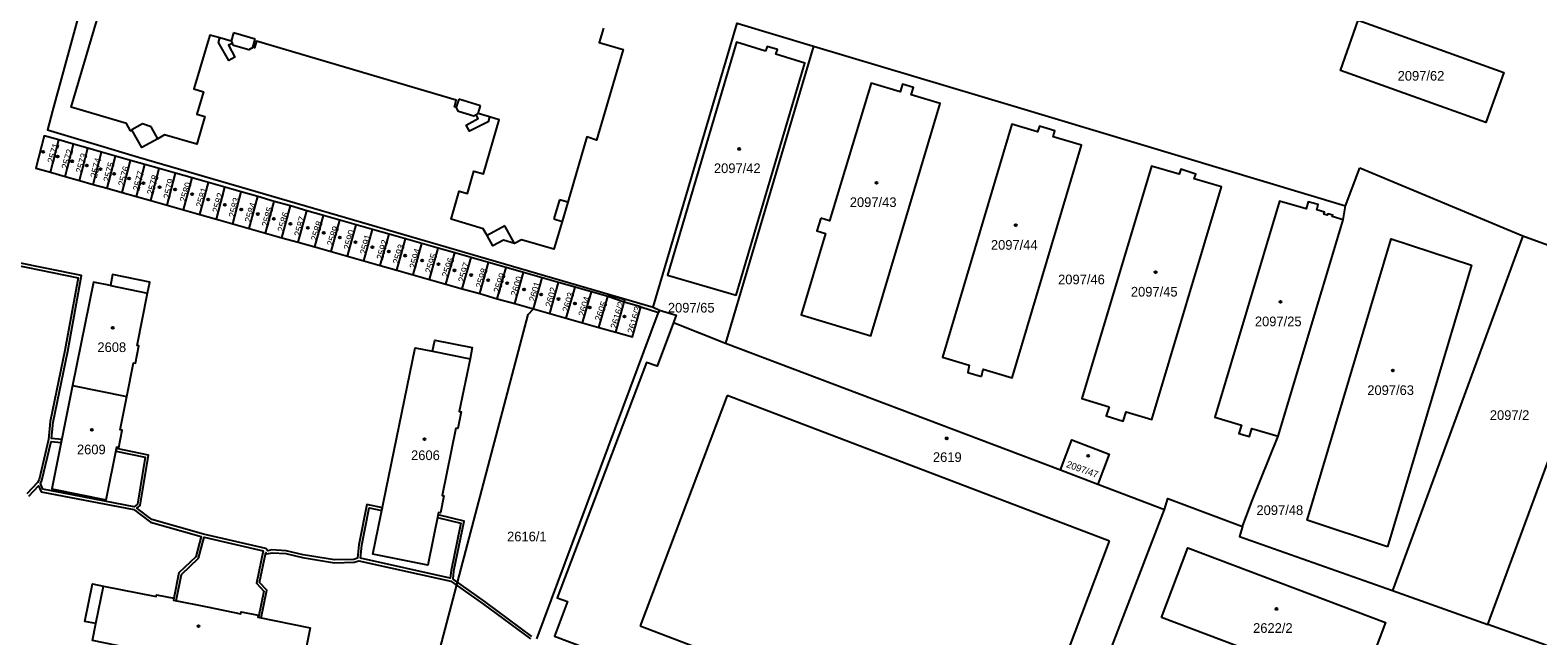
# Model space of a CAD drawing. Extents: x -756746 to -753363, y -1166406 to -1161727.
# Drawn here: x -755744.5 to -755479.3, y -1164930 to -1164823.5 of the extents above; entities that cross this region are included whole.
import ezdxf

# ---------------------------------------------------------------- set-up
doc = ezdxf.new("R2010")
doc.units = 0
for name, color, linetype in [('Hranice parcel', 7, 'Continuous'), ('Parcelní čísla', 7, 'Continuous'), ('Vnitřní kresba', 7, 'Continuous'), ('Věcná břemena k části', 7, 'Continuous'), ('Značky budov', 7, 'Continuous')]:
    doc.layers.add(name, color=color, linetype=linetype)

msp = doc.modelspace()

# ---------------------------------------------------------------- linework, layer by layer
at = {"layer": 'Hranice parcel'}
for p, q in [((-755606.68, -1164826.28), (-755622.15, -1164878.52)), ((-755740.92, -1164848.48), (-755739.45, -1164842.79)), ((-755736.85, -1164843.53), (-755739.45, -1164842.79)), ((-755738.32, -1164849.21), (-755736.85, -1164843.53)), ((-755734.35, -1164844.24), (-755736.85, -1164843.53)), ((-755735.82, -1164849.92), (-755734.35, -1164844.24)), ((-755731.91, -1164844.94), (-755734.35, -1164844.24)), ((-755733.38, -1164850.61), (-755731.91, -1164844.94)), ((-755729.48, -1164845.63), (-755731.91, -1164844.94)), ((-755730.96, -1164851.29), (-755729.48, -1164845.63)), ((-755726.82, -1164846.39), (-755729.48, -1164845.63)), ((-755728.3, -1164852.04), (-755726.82, -1164846.39)), ((-755724.28, -1164847.12), (-755726.82, -1164846.39)), ((-755725.77, -1164852.76), (-755724.28, -1164847.12)), ((-755721.78, -1164847.83), (-755724.28, -1164847.12)), ((-755723.27, -1164853.47), (-755721.78, -1164847.83)), ((-755718.89, -1164848.65), (-755721.78, -1164847.83)), ((-755513.12, -1164854.41), (-755510.61, -1164847.69)), ((-755510.61, -1164847.69), (-755481.92, -1164859.65)), ((-755740.92, -1164848.48), (-755738.32, -1164849.21)), ((-755738.32, -1164849.21), (-755735.82, -1164849.92)), ((-755735.82, -1164849.92), (-755733.38, -1164850.61)), ((-755733.38, -1164850.61), (-755730.96, -1164851.29)), ((-755720.38, -1164854.29), (-755718.89, -1164848.65)), ((-755716, -1164849.48), (-755718.89, -1164848.65)), ((-755717.5, -1164855.1), (-755716, -1164849.48)), ((-755713.12, -1164850.3), (-755716, -1164849.48)), ((-755714.61, -1164855.92), (-755713.12, -1164850.3)), ((-755710.23, -1164851.13), (-755713.12, -1164850.3)), ((-755730.96, -1164851.29), (-755728.3, -1164852.04)), ((-755728.3, -1164852.04), (-755725.77, -1164852.76)), ((-755725.77, -1164852.76), (-755723.27, -1164853.47)), ((-755711.73, -1164856.73), (-755710.23, -1164851.13)), ((-755707.34, -1164851.95), (-755710.23, -1164851.13)), ((-755708.85, -1164857.55), (-755707.34, -1164851.95)), ((-755704.45, -1164852.77), (-755707.34, -1164851.95)), ((-755705.96, -1164858.37), (-755704.45, -1164852.77)), ((-755701.57, -1164853.6), (-755704.45, -1164852.77)), ((-755723.27, -1164853.47), (-755720.38, -1164854.29)), ((-755720.38, -1164854.29), (-755717.5, -1164855.1)), ((-755717.5, -1164855.1), (-755714.61, -1164855.92)), ((-755714.61, -1164855.92), (-755711.73, -1164856.73)), ((-755703.08, -1164859.18), (-755701.57, -1164853.6)), ((-755698.68, -1164854.42), (-755701.57, -1164853.6)), ((-755700.19, -1164860), (-755698.68, -1164854.42)), ((-755695.79, -1164855.25), (-755698.68, -1164854.42)), ((-755697.31, -1164860.81), (-755695.79, -1164855.25)), ((-755692.9, -1164856.07), (-755695.79, -1164855.25)), ((-755513.55, -1164856.85), (-755513.12, -1164854.41)), ((-755711.73, -1164856.73), (-755708.85, -1164857.55)), ((-755708.85, -1164857.55), (-755705.96, -1164858.37)), ((-755705.96, -1164858.37), (-755703.08, -1164859.18)), ((-755694.42, -1164861.63), (-755692.9, -1164856.07)), ((-755690.02, -1164856.89), (-755692.9, -1164856.07)), ((-755691.54, -1164862.45), (-755690.02, -1164856.89)), ((-755687.13, -1164857.72), (-755690.02, -1164856.89)), ((-755688.66, -1164863.26), (-755687.13, -1164857.72)), ((-755684.24, -1164858.54), (-755687.13, -1164857.72)), ((-755685.77, -1164864.08), (-755684.24, -1164858.54)), ((-755681.35, -1164859.37), (-755684.24, -1164858.54)), ((-755524.96, -1164894.93), (-755513.55, -1164856.85)), ((-755703.08, -1164859.18), (-755700.19, -1164860)), ((-755700.19, -1164860), (-755697.31, -1164860.81)), ((-755697.31, -1164860.81), (-755694.42, -1164861.63)), ((-755682.89, -1164864.89), (-755681.35, -1164859.37)), ((-755678.47, -1164860.19), (-755681.35, -1164859.37)), ((-755680, -1164865.71), (-755678.47, -1164860.19)), ((-755675.58, -1164861.01), (-755678.47, -1164860.19)), ((-755677.12, -1164866.53), (-755675.58, -1164861.01)), ((-755672.69, -1164861.84), (-755675.58, -1164861.01)), ((-755481.92, -1164859.65), (-755504.86, -1164922.05)), ((-755481.92, -1164859.65), (-755465.13, -1164865.81)), ((-755694.42, -1164861.63), (-755691.54, -1164862.45)), ((-755691.54, -1164862.45), (-755688.66, -1164863.26)), ((-755688.66, -1164863.26), (-755685.77, -1164864.08)), ((-755674.24, -1164867.34), (-755672.69, -1164861.84)), ((-755669.8, -1164862.66), (-755672.69, -1164861.84)), ((-755671.35, -1164868.16), (-755669.8, -1164862.66)), ((-755666.92, -1164863.49), (-755669.8, -1164862.66)), ((-755668.47, -1164868.97), (-755666.92, -1164863.49)), ((-755663.84, -1164864.36), (-755666.92, -1164863.49)), ((-755685.77, -1164864.08), (-755682.89, -1164864.89)), ((-755682.89, -1164864.89), (-755680, -1164865.71)), ((-755680, -1164865.71), (-755677.12, -1164866.53)), ((-755677.12, -1164866.53), (-755674.24, -1164867.34)), ((-755665.39, -1164869.84), (-755663.84, -1164864.36)), ((-755660.76, -1164865.24), (-755663.84, -1164864.36)), ((-755662.32, -1164870.72), (-755660.76, -1164865.24)), ((-755657.68, -1164866.12), (-755660.76, -1164865.24)), ((-755659.24, -1164871.58), (-755657.68, -1164866.12)), ((-755654.4, -1164867.06), (-755657.68, -1164866.12)), ((-755488.09, -1164928.01), (-755465.13, -1164865.81)), ((-755674.24, -1164867.34), (-755671.35, -1164868.16)), ((-755671.35, -1164868.16), (-755668.47, -1164868.97)), ((-755668.47, -1164868.97), (-755665.39, -1164869.84)), ((-755655.97, -1164872.51), (-755654.4, -1164867.06)), ((-755651.52, -1164867.88), (-755654.4, -1164867.06)), ((-755653.09, -1164873.33), (-755651.52, -1164867.88)), ((-755648.63, -1164868.7), (-755651.52, -1164867.88)), ((-755650.2, -1164874.14), (-755648.63, -1164868.7)), ((-755645.74, -1164869.53), (-755648.63, -1164868.7)), ((-755665.39, -1164869.84), (-755662.32, -1164870.72)), ((-755662.32, -1164870.72), (-755659.24, -1164871.58)), ((-755659.24, -1164871.58), (-755655.97, -1164872.51)), ((-755647.32, -1164874.96), (-755645.74, -1164869.53)), ((-755642.85, -1164870.35), (-755645.74, -1164869.53)), ((-755644.43, -1164875.77), (-755642.85, -1164870.35)), ((-755641.47, -1164876.62), (-755639.97, -1164871.34)), ((-755637.04, -1164872.18), (-755639.97, -1164871.34)), ((-755655.97, -1164872.51), (-755653.09, -1164873.33)), ((-755655.35, -1164930.53), (-755633.94, -1164873.13)), ((-755653.09, -1164873.33), (-755650.2, -1164874.14)), ((-755650.2, -1164874.14), (-755647.32, -1164874.96)), ((-755637.04, -1164872.18), (-755633.94, -1164873.13)), ((-755634.87, -1164872.2), (-755633.8, -1164872.76)), ((-755633.8, -1164872.76), (-755633.94, -1164873.13)), ((-755647.32, -1164874.96), (-755644.43, -1164875.77)), ((-755644.43, -1164875.77), (-755641.47, -1164876.62)), ((-755631.33, -1164874.93), (-755622.15, -1164878.52)), ((-755622.15, -1164878.52), (-755563.27, -1164900.84)), ((-755737.01, -1164886.01), (-755727.46, -1164887.94)), ((-755529.59, -1164906.42), (-755524.96, -1164894.93)), ((-755563.27, -1164900.84), (-755556.7, -1164903.33)), ((-755556.7, -1164903.33), (-755544.98, -1164907.78)), ((-755531.26, -1164910.77), (-755529.59, -1164906.42)), ((-755504.86, -1164922.05), (-755488.09, -1164928.01))]:
    msp.add_line(p, q, dxfattribs=at)
for points in [[(-755725.69, -1164783.38), (-755728.45, -1164793.49), (-755740.52, -1164837.71), (-755741.41, -1164841.04), (-755733.2, -1164843.51), (-755725.41, -1164845.85), (-755634.87, -1164872.2)], [(-755708.9, -1164825.83), (-755709.61, -1164826.13), (-755708.47, -1164828.24), (-755709.52, -1164828.82), (-755711.33, -1164825.67), (-755711.13, -1164824.84), (-755712.85, -1164824.35), (-755715.67, -1164833.82), (-755714, -1164834.31), (-755715.14, -1164838.28), (-755713.73, -1164838.69), (-755715.16, -1164843.57), (-755720.84, -1164841.93), (-755722.03, -1164842.59), (-755724.85, -1164844.15), (-755726.58, -1164841.02), (-755726.85, -1164841.17), (-755727.54, -1164839.93), (-755737.28, -1164837.06), (-755731.36, -1164816.96)], [(-755643.66, -1164823.15), (-755644.39, -1164825.67), (-755640.2, -1164826.89), (-755644.87, -1164842.82), (-755646.56, -1164842.24), (-755649.93, -1164853.74), (-755650.93, -1164857.13), (-755652.37, -1164862.01), (-755658.07, -1164860.38), (-755659.31, -1164860.99), (-755661.23, -1164860.43), (-755663.07, -1164861.44), (-755664.08, -1164859.6), (-755664.82, -1164858.43), (-755670.44, -1164856.71), (-755669.01, -1164851.83), (-755667.58, -1164852.25), (-755666.41, -1164848.3), (-755664.74, -1164848.79), (-755661.96, -1164839.27), (-755663.68, -1164838.75), (-755663.94, -1164839.61), (-755667.2, -1164841.24), (-755667.78, -1164840.19), (-755665.66, -1164839.03), (-755666.02, -1164838.36)], [(-755634.87, -1164872.2), (-755620.11, -1164822.28), (-755619.92, -1164822.34), (-755606.68, -1164826.28)], [(-755510.9, -1164821.73), (-755485.24, -1164830.92), (-755488.43, -1164839.75), (-755514.02, -1164830.56), (-755510.9, -1164821.73)], [(-755705.31, -1164826.53), (-755705.99, -1164826.96), (-755708.72, -1164826.17), (-755708.9, -1164825.83)], [(-755669.54, -1164837.05), (-755669.83, -1164836.97), (-755669.53, -1164835.79), (-755704.65, -1164825.44), (-755705.02, -1164826.62), (-755705.31, -1164826.53)], [(-755615.12, -1164827.17), (-755620.26, -1164825.6), (-755632.38, -1164866.57), (-755620.29, -1164870.12), (-755608.2, -1164829.29), (-755613.3, -1164827.73), (-755613.04, -1164826.9), (-755614.83, -1164826.37), (-755615.12, -1164827.17)], [(-755606.68, -1164826.28), (-755571.39, -1164836.84), (-755513.12, -1164854.41)], [(-755605.4, -1164856.54), (-755606.08, -1164858.79), (-755604.56, -1164859.25), (-755608.88, -1164873.57), (-755596.63, -1164877.25), (-755584.42, -1164836.41), (-755589.54, -1164834.89), (-755589.11, -1164833.57), (-755591.05, -1164833), (-755591.45, -1164834.33), (-755596.57, -1164832.81), (-755603.88, -1164857), (-755605.4, -1164856.54)], [(-755666.02, -1164838.36), (-755666.46, -1164838.6), (-755669.16, -1164837.78), (-755669.54, -1164837.05)], [(-755577.17, -1164884.4), (-755576.87, -1164883.14), (-755571.74, -1164884.66), (-755559.57, -1164843.72), (-755564.51, -1164842.24), (-755564.22, -1164841.2), (-755566.96, -1164840.35), (-755567.29, -1164841.4), (-755571.82, -1164840.05), (-755583.98, -1164881.02), (-755579.29, -1164882.42), (-755579.56, -1164883.69), (-755577.17, -1164884.4)], [(-755739.45, -1164842.79), (-755741.99, -1164842.06), (-755743.46, -1164847.76), (-755740.92, -1164848.48)], [(-755554.69, -1164889.74), (-755555.19, -1164891.34), (-755552.21, -1164892.27), (-755551.71, -1164890.64), (-755547.21, -1164892), (-755534.94, -1164851.07), (-755539.71, -1164849.64), (-755539.43, -1164848.81), (-755542.09, -1164847.97), (-755542.37, -1164848.85), (-755547.22, -1164847.39), (-755559.49, -1164888.3), (-755554.69, -1164889.74)], [(-755513.55, -1164856.85), (-755515.44, -1164856.29), (-755515.37, -1164856.03), (-755516.24, -1164855.78), (-755516.32, -1164856.03), (-755516.94, -1164855.85), (-755516.84, -1164855.51), (-755518.17, -1164855.11), (-755517.9, -1164854.18), (-755519.69, -1164853.67), (-755520.06, -1164854.93), (-755524.74, -1164853.55), (-755536.12, -1164891.59), (-755531.44, -1164892.99), (-755531.88, -1164894.46), (-755530.03, -1164894.96), (-755529.61, -1164893.54), (-755524.96, -1164894.93)], [(-755505.76, -1164914.38), (-755519.89, -1164909.67), (-755505.11, -1164860.19), (-755490.97, -1164864.85), (-755505.76, -1164914.38)], [(-755727.46, -1164887.94), (-755726.28, -1164882), (-755725.95, -1164882.06), (-755725.34, -1164879.03), (-755725.67, -1164878.96), (-755723.83, -1164869.75), (-755723.44, -1164867.82), (-755729.97, -1164866.49), (-755730.34, -1164868.43), (-755733.36, -1164867.81), (-755737.01, -1164886.01)], [(-755639.97, -1164871.34), (-755639.85, -1164870.92), (-755642.78, -1164870.08), (-755642.85, -1164870.35)], [(-755676.84, -1164949.06), (-755656.87, -1164873.5), (-755655.97, -1164872.51)], [(-755641.47, -1164876.62), (-755638.53, -1164877.45), (-755637.04, -1164872.18)], [(-755633.8, -1164872.76), (-755630.84, -1164873.62), (-755631.33, -1164874.93)], [(-755631.33, -1164874.93), (-755634.22, -1164882.61), (-755636.04, -1164881.93), (-755651.78, -1164923.36), (-755649.96, -1164924.01), (-755652.25, -1164930.11), (-755628.48, -1164939.03), (-755628.62, -1164939.41), (-755628.11, -1164939.6), (-755627.97, -1164939.23), (-755625.36, -1164940.21), (-755625.5, -1164940.58), (-755625.02, -1164940.76), (-755624.88, -1164940.39), (-755619.68, -1164942.34), (-755619.35, -1164941.62), (-755618.96, -1164941.8), (-755618.8, -1164941.36), (-755616.48, -1164942.18), (-755608.82, -1164945.1), (-755605.99, -1164946.26), (-755606.45, -1164947.48)], [(-755669.61, -1164893.52), (-755672.02, -1164905.34), (-755671.7, -1164905.4), (-755672.31, -1164908.39), (-755672.63, -1164908.33), (-755674.53, -1164917.58), (-755684.18, -1164915.66), (-755676.73, -1164879.36), (-755673.68, -1164879.97), (-755673.29, -1164877.99), (-755666.71, -1164879.3), (-755667.11, -1164881.28), (-755669, -1164890.55), (-755668.68, -1164890.61), (-755669.28, -1164893.58), (-755669.61, -1164893.52)], [(-755737.01, -1164886.01), (-755740.66, -1164904.19), (-755731.1, -1164906.12), (-755729.23, -1164896.8), (-755728.91, -1164896.87), (-755728.3, -1164893.83), (-755728.63, -1164893.77), (-755727.46, -1164887.94)], [(-755563.27, -1164900.84), (-755561.26, -1164895.55), (-755554.69, -1164898.05), (-755556.7, -1164903.33)], [(-755544.98, -1164907.78), (-755544.39, -1164905.89), (-755531.26, -1164910.77)], [(-755566.86, -1164962.86), (-755566.2, -1164963.12), (-755544.98, -1164907.78)], [(-755531.26, -1164910.77), (-755531.78, -1164912.56), (-755504.86, -1164922.05)], [(-755545.51, -1164926.8), (-755540.88, -1164914.55), (-755506.08, -1164927.69), (-755510.7, -1164939.93), (-755545.51, -1164926.8)], [(-755704.39, -1164926.41), (-755704.46, -1164926.73), (-755695.24, -1164928.59), (-755697.16, -1164938.27), (-755715.3, -1164934.58), (-755733.54, -1164930.87), (-755732.93, -1164927.88), (-755734.89, -1164927.5), (-755733.53, -1164920.9), (-755731.57, -1164921.26), (-755722.32, -1164923.13), (-755722.25, -1164922.8), (-755719.23, -1164923.41), (-755719.29, -1164923.74), (-755713.35, -1164924.94), (-755707.45, -1164926.13), (-755707.39, -1164925.8), (-755704.39, -1164926.41)], [(-755474.35, -1164935.03), (-755473.62, -1164933.17), (-755488.09, -1164928.01)]]:
    msp.add_lwpolyline(points, dxfattribs=at)
at = {"layer": 'Vnitřní kresba'}
for p, q in [((-755708.71, -1164823.99), (-755709.13, -1164825.4)), ((-755704.9, -1164825.09), (-755708.71, -1164823.99)), ((-755709.13, -1164825.4), (-755711.13, -1164824.84)), ((-755709.13, -1164825.4), (-755708.9, -1164825.83)), ((-755705.31, -1164826.53), (-755704.9, -1164825.09)), ((-755669.1, -1164835.62), (-755669.54, -1164837.05)), ((-755665.27, -1164836.78), (-755669.1, -1164835.62)), ((-755665.66, -1164838.16), (-755665.27, -1164836.78)), ((-755724.74, -1164839.99), (-755726.58, -1164841.02)), ((-755723.2, -1164840.48), (-755724.74, -1164839.99)), ((-755666.02, -1164838.36), (-755665.66, -1164838.16)), ((-755663.68, -1164838.75), (-755665.66, -1164838.16)), ((-755722.03, -1164842.59), (-755723.2, -1164840.48)), ((-755651.38, -1164853.31), (-755652.38, -1164856.7)), ((-755649.93, -1164853.74), (-755651.38, -1164853.31)), ((-755660.99, -1164857.91), (-755664.08, -1164859.6)), ((-755659.31, -1164860.99), (-755660.99, -1164857.91)), ((-755652.38, -1164856.7), (-755650.93, -1164857.13)), ((-755730.34, -1164868.43), (-755723.83, -1164869.75)), ((-755639.97, -1164871.34), (-755642.85, -1164870.35)), ((-755673.68, -1164879.97), (-755667.11, -1164881.28)), ((-755621.87, -1164887.74), (-755637.2, -1164928.24)), ((-755554.65, -1164913.35), (-755621.87, -1164887.74)), ((-755569.93, -1164953.83), (-755554.65, -1164913.35)), ((-755732.93, -1164927.88), (-755731.57, -1164921.26)), ((-755637.2, -1164928.24), (-755614.62, -1164936.84))]:
    msp.add_line(p, q, dxfattribs=at)
at = {"layer": 'Věcná břemena k části'}
for points in [[(-755747.45, -1164864.72), (-755736.03, -1164867.06), (-755738.37, -1164879.86), (-755740.94, -1164892.35), (-755741.24, -1164895.51), (-755742.91, -1164902.53), (-755743.17, -1164903.08), (-755745.04, -1164905.06)], [(-755656.21, -1164930.16), (-755664.43, -1164924.06), (-755670.1, -1164920.07), (-755669.95, -1164918.62), (-755668.15, -1164909.86), (-755672.71, -1164908.72), (-755672.81, -1164909.21), (-755668.73, -1164910.22), (-755670.45, -1164918.54), (-755670.58, -1164919.88), (-755686.39, -1164916.35), (-755686.14, -1164914.07), (-755684.87, -1164907.51), (-755682.61, -1164907.99), (-755682.51, -1164907.5), (-755685.27, -1164906.91), (-755686.64, -1164913.99), (-755686.89, -1164916.36), (-755687.55, -1164916.59), (-755690.93, -1164916.68), (-755696.45, -1164915.75), (-755699.44, -1164915.07), (-755701.95, -1164914.91), (-755702.66, -1164915.06), (-755703.05, -1164914.65), (-755714.01, -1164912.12), (-755723.09, -1164909.59), (-755725.71, -1164907.58), (-755725.13, -1164907.12), (-755723.64, -1164898.22), (-755729.28, -1164897.07), (-755729.38, -1164897.56), (-755724.22, -1164898.62), (-755725.59, -1164906.84), (-755726.18, -1164907.31), (-755742.22, -1164904.23), (-755742.68, -1164903.22), (-755742.43, -1164902.69), (-755740.8, -1164895.82), (-755739.02, -1164896), (-755738.92, -1164895.51), (-755740.72, -1164895.33), (-755740.44, -1164892.43), (-755737.87, -1164879.96), (-755735.45, -1164866.66), (-755747.35, -1164864.22)], [(-755744.72, -1164905.46), (-755743.03, -1164903.66), (-755742.56, -1164904.67), (-755726.22, -1164907.81), (-755723.31, -1164910.05), (-755714.38, -1164912.53), (-755715.32, -1164916.11), (-755718.32, -1164918.95), (-755719.23, -1164923.41), (-755719.29, -1164923.74), (-755718.8, -1164923.84), (-755717.86, -1164919.21), (-755714.88, -1164916.37), (-755713.89, -1164912.66), (-755703.47, -1164915.07), (-755704.65, -1164920.76), (-755703.38, -1164922.15), (-755704.31, -1164926.76), (-755703.82, -1164926.86), (-755702.84, -1164922.01), (-755704.11, -1164920.62), (-755703.03, -1164915.39), (-755702.82, -1164915.6), (-755701.91, -1164915.41), (-755699.52, -1164915.57), (-755696.55, -1164916.25), (-755690.97, -1164917.18), (-755687.47, -1164917.09), (-755686.65, -1164916.81), (-755670.46, -1164920.42), (-755664.73, -1164924.46), (-755656.47, -1164930.58)]]:
    msp.add_lwpolyline(points, dxfattribs=at)
at = {"layer": 'Značky budov'}
for centre in [(-755742.21, -1164844.9), (-755619.78, -1164844.39), (-755739.64, -1164845.72), (-755737.09, -1164846.56), (-755734.52, -1164847.29), (-755732.1, -1164847.94), (-755729.68, -1164848.78), (-755727.09, -1164849.6), (-755724.57, -1164850.4), (-755595.61, -1164850.36), (-755721.7, -1164851.11), (-755719, -1164851.5), (-755716, -1164852.34), (-755713.18, -1164853.27), (-755710.22, -1164854.2), (-755707.34, -1164855.02), (-755704.42, -1164855.83), (-755701.6, -1164856.7), (-755698.71, -1164857.56), (-755695.62, -1164858.25), (-755571.13, -1164857.8), (-755692.85, -1164859.13), (-755690.02, -1164859.96), (-755687.25, -1164860.76), (-755684.29, -1164861.65), (-755681.38, -1164862.44), (-755678.52, -1164863.15), (-755675.52, -1164863.99), (-755672.64, -1164864.65), (-755669.84, -1164865.74), (-755666.9, -1164866.56), (-755546.51, -1164866.07), (-755663.92, -1164867.45), (-755660.57, -1164868), (-755657.61, -1164869.12), (-755654.61, -1164870), (-755651.54, -1164870.78), (-755648.65, -1164871.57), (-755524.56, -1164871.28), (-755646.06, -1164872.28), (-755639.94, -1164873.84), (-755729.96, -1164875.84), (-755504.79, -1164883.37), (-755733.64, -1164893.81), (-755675.13, -1164895.42), (-755583.27, -1164895.29), (-755558.37, -1164898.37), (-755525.24, -1164925.3), (-755714.85, -1164928.34)]:
    msp.add_circle(centre, 0.175, dxfattribs=at)

# ---------------------------------------------------------------- texts
at = {"layer": 'Parcelní čísla'}
for s, p in [('2097/62', (-755503.95, -1164832.37)), ('2097/42', (-755624.21, -1164848.63)), ('2097/43', (-755600.31, -1164854.6)), ('2097/44', (-755575.49, -1164862.11)), ('2097/46', (-755563.67, -1164868.19)), ('2097/45', (-755550.87, -1164870.35)), ('2097/65', (-755632.31, -1164873.16)), ('2097/25', (-755529.06, -1164875.57)), ('2608', (-755732.65, -1164880.11)), ('2097/63', (-755509.29, -1164887.66)), ('2097/2', (-755487.73, -1164892.05)), ('2609', (-755736.25, -1164898.09)), ('2606', (-755677.48, -1164899.11)), ('2619', (-755585.69, -1164899.44)), ('2097/48', (-755528.78, -1164908.77)), ('2616/1', (-755660.59, -1164913.4)), ('2622/2', (-755529.37, -1164929.5))]:
    msp.add_text(s, height=1.7, dxfattribs=at).set_placement(p)
for s, rotation, p in [('2571', 73, (-755740.35, -1164847.01)), ('2572', 74, (-755737.86, -1164848.06)), ('2573', 74, (-755735.34, -1164848.78)), ('2574', 76, (-755732.77, -1164849.59)), ('2575', 75, (-755730.5, -1164850.32)), ('2576', 75, (-755727.89, -1164851.05)), ('2577', 75, (-755725.3, -1164851.88)), ('2578', 74, (-755722.84, -1164852.59)), ('2579', 77, (-755719.91, -1164853.26)), ('2580', 73, (-755717.08, -1164853.88)), ('2581', 74, (-755714.21, -1164854.8)), ('2582', 74, (-755711.34, -1164855.74)), ('2583', 76, (-755708.43, -1164856.58)), ('2584', 73, (-755705.66, -1164857.46)), ('2585', 74, (-755702.63, -1164858.21)), ('2586', 74, (-755699.87, -1164859.11)), ('2587', 75, (-755696.92, -1164859.89)), ('2588', 73, (-755694.02, -1164860.7)), ('2589', 72, (-755691.2, -1164861.59)), ('2590', 75, (-755688.23, -1164862.26)), ('2591', 75, (-755685.36, -1164863.07)), ('2592', 74, (-755682.45, -1164864)), ('2593', 73, (-755679.6, -1164864.78)), ('2594', 75, (-755676.65, -1164865.55)), ('2595', 72, (-755673.92, -1164866.39)), ('2596', 71, (-755670.99, -1164867.11)), ('2597', 74, (-755668.09, -1164867.98)), ('2598', 73, (-755665.01, -1164868.99)), ('2599', 72, (-755661.89, -1164869.84)), ('2600', 72, (-755658.88, -1164870.42)), ('2601', 74, (-755655.64, -1164871.38)), ('2602', 74, (-755652.77, -1164872.35)), ('2603', 73, (-755649.78, -1164873.23)), ('2604', 73, (-755646.96, -1164873.98)), ('2605', 70, (-755644.11, -1164874.81)), ('2616/2', 73, (-755641.31, -1164876.14)), ('2616/3', 74, (-755638.32, -1164876.97)), ('2097/47', 340, (-755562.32, -1164900.32))]:
    msp.add_text(s, height=1.2, rotation=rotation, dxfattribs=at).set_placement(p)

doc.saveas('drawing.dxf')
